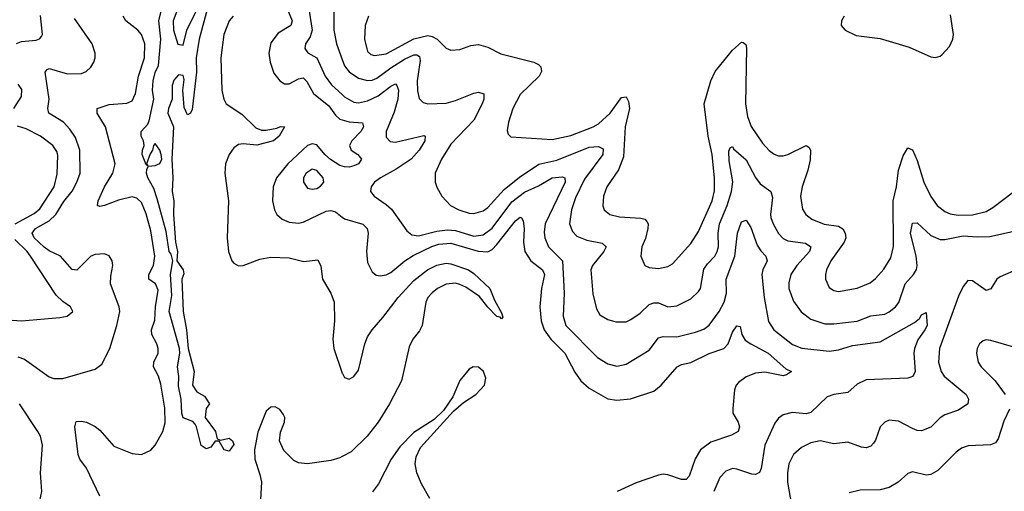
# Model space of a CAD drawing. Header units: inches. Extents: x 1843162 to 1959474, y 907081 to 1016326.
# Tile 340 of 656: x 1938603 to 1942868, y 943271 to 945315. Entities that reach past the tile are written whole.
import ezdxf

# ---------------------------------------------------------------- set-up
doc = ezdxf.new("R2010")
doc.units = ezdxf.units.IN
doc.header["$MEASUREMENT"] = 0
doc.layers.add('B9934', color=7, linetype='Continuous')
doc.layers.add('B9944', color=7, linetype='Continuous')

msp = doc.modelspace()

# ---------------------------------------------------------------- linework, layer by layer
at = {"layer": 'B9934', "color": 5}
for points, elevation in [([(1939370, 945526), (1939361, 945499), (1939350, 945488), (1939340.9, 945459.1), (1939305.8, 945414.2), (1939267.4, 945310), (1939268.9, 945270), (1939288.3, 945208.3), (1939310, 945204.7), (1939327, 945270), (1939370, 945358), (1939380.7, 945390), (1939383.7, 945410)], 460), ([(1939870, 944666.6), (1939843.2, 944650), (1939832.4, 944630), (1939831.5, 944610), (1939850, 944584.4), (1939870, 944580.2), (1939890, 944583.8), (1939906.4, 944593.6), (1939919.7, 944610), (1939917.4, 944630), (1939890, 944660.8)], 540)]:
    msp.add_lwpolyline(points, close=True, dxfattribs=dict(at, elevation=elevation))
for points, elevation in [([(1940000, 945524.5), (1939990, 945517.7), (1939923.8, 945490), (1939895.6, 945464.4), (1939868.8, 945430), (1939859.2, 945410), (1939853.9, 945370), (1939869.2, 945270), (1939860.2, 945239.8), (1939841.4, 945210), (1939837.2, 945190), (1939850.8, 945170.8), (1939890, 945149.4), (1939926.1, 945070), (1939953.1, 945033.1), (1940000, 944989.9)], 540), ([(1939415.6, 945364.4), (1939379.5, 945230), (1939367.7, 945150), (1939367.9, 945087.9), (1939350, 944926), (1939342, 944910), (1939330, 944902), (1939314.6, 944934.6), (1939309.6, 945009.6), (1939315.6, 945055.6), (1939310, 945073.2), (1939290, 945076.2), (1939270, 945052.7), (1939262.6, 945030), (1939263.7, 944970), (1939247.2, 944930), (1939244.6, 944910), (1939268.7, 944850), (1939261.3, 944710), (1939266, 944630), (1939263.6, 944570), (1939270.3, 944530.3), (1939268.7, 944470), (1939278, 944350), (1939286, 944310), (1939282.8, 944270), (1939311, 944230), (1939313.7, 944213.7), (1939304.9, 944190), (1939310.4, 944050), (1939325.5, 943970), (1939332.2, 943890), (1939358.8, 943790), (1939351.3, 943730), (1939370, 943702), (1939403.6, 943683.6), (1939424.7, 943650), (1939410.9, 943629.1), (1939406, 943590), (1939451, 943530), (1939458, 943498), (1939472, 943492), (1939510, 943501), (1939524.7, 943490), (1939530, 943474), (1939510, 943444), (1939488, 943450), (1939467.3, 943487.3), (1939450, 943488), (1939430, 943462), (1939410, 943455.3), (1939389.3, 943469.3), (1939369, 943550), (1939362, 943562), (1939352.7, 943572.7), (1939310, 943589.2), (1939305.6, 943610), (1939302.6, 943670), (1939290, 943726), (1939291.7, 943768.3), (1939286.6, 943810), (1939296.2, 943870), (1939294.5, 943890), (1939249.9, 944050), (1939260.9, 944119.1), (1939255.6, 944210), (1939266, 944270), (1939258.7, 944298.7), (1939250, 944309.5), (1939237.1, 944397.1), (1939198.7, 944538.7), (1939183.4, 944583.4), (1939157.6, 944630), (1939152.3, 944650), (1939153.2, 944666.8), (1939160.2, 944679.8), (1939190, 944683), (1939210, 944691), (1939217.6, 944710), (1939215.6, 944730), (1939210, 944748.7), (1939190, 944778), (1939182, 944770), (1939178, 944750), (1939167.1, 944732.9), (1939152, 944690), (1939158, 944682), (1939150, 944686), (1939133.2, 944730), (1939134, 944750), (1939141.2, 944770), (1939139.3, 944790), (1939128.7, 944810), (1939129, 944830), (1939157.8, 944862.2), (1939164.1, 944875.9), (1939183.9, 944970), (1939177.8, 945010), (1939180.7, 945050), (1939190, 945086), (1939204.1, 945115.9), (1939213.8, 945230), (1939206, 945310), (1939243.7, 945470)], 460), ([(1939742.4, 945410), (1939783.3, 945310), (1939777, 945290), (1939723, 945257), (1939690, 945214.5), (1939681.5, 945170), (1939687.3, 945130), (1939703.6, 945083.6), (1939730, 945049.4), (1939750, 945037.1), (1939770, 945036.1), (1939810, 945058.5), (1939830, 945063.2), (1939846.2, 945046.2), (1939874.7, 944994.7), (1939941.3, 944941.3), (1939970, 944900.7), (1939990, 944883.1), (1940000, 944880.2)], 520), ([(1940000, 945410.2), (1939999.7, 945410), (1939981.3, 945390), (1939963.6, 945350), (1939963.4, 945270), (1939974.4, 945210), (1940000, 945141.6)], 560), ([(1938588, 945212), (1938610, 945219.8), (1938673.4, 945226.6), (1938687.9, 945232.1), (1938697.5, 945242.5), (1938701.7, 945250), (1938693, 945333)], 540), ([(1938594.2, 943854.2), (1938623, 943843), (1938730, 943766.8), (1938750, 943759.8), (1938790, 943759.3), (1938930, 943800.7), (1938958.8, 943821.2), (1938993.7, 943890), (1939023.7, 943990), (1939035.8, 944050), (1939033.9, 944070), (1938995.5, 944170), (1938996.7, 944203.3), (1939006.2, 944250), (1939003.1, 944270), (1938990.5, 944290.6), (1938970, 944299.3), (1938930, 944297.3), (1938910, 944289.8), (1938850.6, 944229.4), (1938830, 944231.7), (1938778.7, 944290), (1938730, 944312.4), (1938708.4, 944328.4), (1938664.7, 944370), (1938657.1, 944390), (1938670.5, 944410), (1938730, 944443), (1938759.1, 944470), (1938793.6, 944526.4), (1938830, 944570.9), (1938850.7, 944610), (1938864.8, 944650), (1938862.5, 944750), (1938844, 944804), (1938820.3, 944840.3), (1938792.5, 944870), (1938729.1, 944910), (1938723.8, 944930), (1938729.5, 944970.5), (1938712.7, 945087.3), (1938720.9, 945099.1), (1938730, 945103.5), (1938810, 945080.8), (1938870, 945081.4), (1938890.4, 945089.6), (1938910.9, 945109.1), (1938923.7, 945130), (1938929, 945150), (1938929.8, 945170.2), (1938916.3, 945210), (1938839.4, 945319.4)], 520), ([(1938949.9, 943250), (1938891.5, 943371.5), (1938863.4, 943410), (1938855.5, 943430), (1938840.7, 943550), (1938846.9, 943573.1), (1938870, 943575.1), (1938891.7, 943570), (1938930, 943551.4), (1938950, 943535.7), (1939010, 943466), (1939090, 943434.6), (1939130, 943430.1), (1939170, 943449.6), (1939190, 943470.8), (1939222.3, 943530), (1939232.3, 943567.7), (1939231.1, 943631.1), (1939214.4, 943734.4), (1939203.4, 943770), (1939182.6, 943810), (1939184, 943830), (1939202.4, 943870), (1939202.9, 943890), (1939197.1, 943910), (1939175.5, 943950), (1939174.1, 943970), (1939188, 944012), (1939191.1, 944070), (1939202.3, 944142.3), (1939190.4, 944170.4), (1939161.7, 944190), (1939162.1, 944210), (1939182.9, 944250), (1939187.8, 944290), (1939170, 944399.8), (1939150, 944472.7), (1939130, 944522.4), (1939110, 944541.6), (1939090, 944546.9), (1939030, 944532.2), (1938969.9, 944509.9), (1938950, 944505.4), (1938939.3, 944510), (1938942.8, 944530), (1938969.2, 944590), (1939006.3, 944650), (1939015.7, 944690), (1938974.9, 944850), (1938938.8, 944910), (1938938.4, 944930), (1938990, 944947.8), (1939066.6, 944953.4), (1939090, 944963.7), (1939104.3, 944995.6), (1939117.3, 945070), (1939143.2, 945150), (1939144.5, 945210), (1939130.3, 945250), (1939113.8, 945270), (1939062.4, 945310), (1939050.9, 945330)], 480), ([(1939528, 945330), (1939509.7, 945310.3), (1939486.3, 945250), (1939474.1, 945150), (1939478.9, 945010), (1939486.8, 944970), (1939496.3, 944950), (1939565.3, 944905.3), (1939625.7, 944845.7), (1939650, 944836.6), (1939670, 944835.5), (1939715.8, 944844.2), (1939732.2, 944852.2), (1939750.2, 944850), (1939726.6, 944810), (1939702.3, 944790), (1939630, 944770.7), (1939570, 944776.6), (1939550, 944773.5), (1939530, 944759.1), (1939510, 944729.8), (1939494.6, 944690), (1939490.6, 944650), (1939506.8, 944530), (1939502, 944370), (1939507.2, 944310), (1939521.2, 944270), (1939530, 944259.3), (1939550, 944248.6), (1939570, 944249.7), (1939643.5, 944276.5), (1939690, 944286.2), (1939770, 944283.2), (1939832.9, 944267.1), (1939893.5, 944273.5), (1939906.8, 944246.8), (1939914.7, 944190), (1939950.7, 944130), (1939964.6, 944090), (1939966.8, 944010), (1939959.1, 943930), (1939963.8, 943890), (1940000, 943782.8)], 480), ([(1938577.3, 944930), (1938610, 944982.4), (1938612.3, 945012.3), (1938595.2, 945035.2)], 540), ([(1938582.5, 944430), (1938664.7, 944475.3), (1938690, 944494.6), (1938752.3, 944590), (1938765.4, 944645.4), (1938768.3, 944728.3), (1938763.9, 944743.9), (1938745.6, 944770), (1938693.3, 944810), (1938630, 944842.4), (1938592.7, 944852.7)], 540), ([(1940000, 944680.1), (1939990, 944683.4), (1939949.2, 944709.2), (1939925, 944730), (1939890, 944772.2), (1939870, 944777.1), (1939850, 944769.5), (1939763.6, 944690), (1939715.4, 944630), (1939700.4, 944590), (1939697.8, 944530), (1939705.9, 944490), (1939717.1, 944470), (1939740.3, 944450), (1939770, 944436.8), (1939810, 944432.5), (1939830, 944437), (1939930, 944485.6), (1939950, 944488.4), (1939970, 944482.7), (1940000, 944459.3)], 520), ([(1938550, 944013.2), (1938610, 944009.3), (1938776.6, 944023.4), (1938808.7, 944030), (1938833.2, 944050), (1938822.7, 944070), (1938790, 944093), (1938760.9, 944120.9), (1938649.9, 944290), (1938635.3, 944310), (1938581.6, 944361.6)], 540), ([(1938590, 943149), (1938610, 943153), (1938643.5, 943170), (1938667.7, 943192.3), (1938689.1, 943230), (1938698.1, 943270), (1938692.3, 943350), (1938701.9, 943470), (1938692.2, 943510), (1938680.9, 943530), (1938601.7, 943650)], 520), ([(1940000, 943420.9), (1939990, 943415.4), (1939950, 943404.1), (1939850, 943389.7), (1939810, 943394.5), (1939790, 943404.6), (1939746.8, 943446.8), (1939727.6, 943490), (1939732.7, 943527.3), (1939750.4, 943570), (1939750.9, 943590), (1939744.3, 943604.3), (1939730, 943625.1), (1939710, 943636.4), (1939690, 943635.4), (1939670, 943617.4), (1939633.6, 943526.4), (1939619.6, 943450), (1939620.7, 943410), (1939643.5, 943343.5), (1939650.1, 943310), (1939644, 943210)], 480)]:
    msp.add_lwpolyline(points, dxfattribs=dict(at, elevation=elevation))
at = {"layer": 'B9944', "color": 5}
for points, elevation in [([(1940113.5, 945330), (1940099, 945290), (1940096.6, 945230), (1940110, 945177.4), (1940124, 945164), (1940139.2, 945159.2), (1940190, 945167.2), (1940310, 945231.3), (1940370, 945245.9), (1940390, 945242.2), (1940411.1, 945231.1), (1940450, 945192), (1940470, 945183.1), (1940510, 945186), (1940557.1, 945202.9), (1940590, 945207.4), (1940630, 945196), (1940686.7, 945166.7), (1940830.1, 945130.1), (1940850, 945121.3), (1940860.2, 945110), (1940862.5, 945090), (1940852.4, 945070), (1940770.2, 944990), (1940738.6, 944930), (1940719.6, 944870), (1940714.9, 944834.9), (1940718, 944818), (1940730, 944806.4), (1940910, 944795.3), (1940990, 944812.5), (1941087.6, 944850), (1941110, 944863.3), (1941160.5, 944910), (1941210, 944977.3), (1941230, 944981.1), (1941240.6, 944960.6), (1941244.1, 944930), (1941225.2, 944850), (1941218.9, 944721.1), (1941196.1, 944663.9), (1941146.2, 944590), (1941132, 944550), (1941128.5, 944508.5), (1941134.3, 944490), (1941159.1, 944470), (1941201, 944461), (1941294.1, 944454.1), (1941310.1, 944450.1), (1941319.6, 944439.6), (1941325, 944430), (1941324.1, 944410), (1941313.4, 944366.6), (1941297.6, 944330), (1941293.1, 944290), (1941310.7, 944250), (1941330, 944241.1), (1941370, 944236.5), (1941410, 944245.7), (1941430, 944256.5), (1941510, 944344.7), (1941543.8, 944396.2), (1941602.4, 944530), (1941612.3, 944572.3), (1941612.4, 944627.6), (1941602.4, 944730), (1941585.3, 944810), (1941567.7, 944950), (1941596.1, 945050), (1941614.9, 945090), (1941690, 945182.7), (1941730, 945217.4), (1941736.3, 945216.3), (1941747.8, 945207.7), (1941751.2, 945191.2), (1941746.9, 944950), (1941755.7, 944895.7), (1941771.9, 944851.9), (1941820.1, 944780.1), (1941850, 944747.2), (1941871.4, 944731.4), (1941890, 944725.4), (1941910, 944725.3), (1941930, 944730.1), (1942010, 944768.9), (1942021.8, 944761.8), (1942029.2, 944749.2), (1942027.3, 944707.3), (1942017.3, 944662.7), (1941992.1, 944590), (1941985, 944550), (1941993.3, 944493.3), (1942008.2, 944470), (1942034.3, 944450), (1942088, 944428), (1942150, 944419.8), (1942168.6, 944408.6), (1942178.9, 944390), (1942180.9, 944370), (1942175, 944350), (1942115.9, 944270), (1942097.8, 944230), (1942093.7, 944210), (1942093.4, 944190), (1942110, 944154.4), (1942130, 944140.9), (1942150, 944137.3), (1942230, 944151.1), (1942286.3, 944173.7), (1942310, 944192.9), (1942345.9, 944234.1), (1942377, 944283), (1942388.6, 944331.4), (1942386.2, 944530), (1942400.5, 944590), (1942410, 944663.1), (1942430, 944725.3), (1942450, 944759.3), (1942470, 944750.4), (1942490, 944704.4), (1942519.6, 944610), (1942550, 944548.1), (1942577.1, 944510), (1942610, 944483.8), (1942633.2, 944473.1), (1942667.8, 944467.8), (1942730, 944468.4), (1942790, 944484), (1942818.7, 944501.3), (1942950, 944600.7)], 580), ([(1942174, 945330), (1942162.8, 945310), (1942161, 945290), (1942178, 945270), (1942226.6, 945246.6), (1942330, 945233.4), (1942370, 945222.3), (1942455.9, 945195.9), (1942550, 945154), (1942570, 945150.8), (1942590, 945156), (1942597.5, 945162.5), (1942630, 945198.8), (1942645.1, 945230), (1942647.6, 945250), (1942635.5, 945335.5)], 620), ([(1940000, 945141.6), (1940010, 945114.9), (1940030, 945088.8), (1940070, 945060.7), (1940110, 945050.6), (1940130, 945053.1), (1940150, 945061.3), (1940210, 945106.5), (1940270, 945144.3), (1940310, 945163.1), (1940322.9, 945162.9), (1940334.9, 945154.9), (1940337.3, 945137.3), (1940324.7, 945050), (1940325.8, 945005.8), (1940333.8, 944973.8), (1940350, 944955.2), (1940370, 944949.5), (1940450, 944953.4), (1940490, 944964), (1940570, 944996.3), (1940590, 945000.7), (1940612.8, 944992.8), (1940613.2, 944970), (1940605.7, 944950), (1940570, 944879.8), (1940470, 944775), (1940430.2, 944710), (1940402.8, 944650), (1940403.1, 944610), (1940409.3, 944589.3), (1940431.6, 944550), (1940468.8, 944510), (1940504.9, 944490), (1940550, 944475.9), (1940570, 944474.4), (1940610, 944485.8), (1940630, 944501.1), (1940701.6, 944578.4), (1940768.2, 944631.8), (1940851.4, 944688.6), (1940930, 944706.2), (1941070, 944762.7), (1941110, 944765.7), (1941130, 944754.6), (1941129.4, 944730), (1941050, 944623.4), (1941010, 944543.1), (1940992.5, 944490), (1940983.9, 944430), (1940996.7, 944396.7), (1941016.8, 944376.8), (1941059.3, 944359.3), (1941126.4, 944346.4), (1941143.6, 944330), (1941133, 944310), (1941084, 944250), (1941076.6, 944230), (1941086.2, 944126.2), (1941102, 944062), (1941116.2, 944036.2), (1941150, 944014.6), (1941185.5, 944005.5), (1941230, 944005.8), (1941250, 944015.5), (1941290, 944042.2), (1941330, 944080.5), (1941350, 944087.7), (1941370, 944087), (1941410, 944070.9), (1941450, 944073.9), (1941510, 944105.4), (1941543.7, 944136.3), (1941552, 944150), (1941567.1, 944232.9), (1941582.7, 944257.3), (1941613.7, 944290), (1941624.1, 944310), (1941629.5, 944330.5), (1941628.2, 944390), (1941633.7, 944430), (1941667.9, 944510), (1941686.2, 944570), (1941691.5, 944611.5), (1941676.3, 944703.7), (1941675.2, 944744.8), (1941680.8, 944759.2), (1941690, 944765.3), (1941695.6, 944755.6), (1941750, 944707), (1941790, 944631), (1941810, 944604), (1941856.9, 944570), (1941864.4, 944544.4), (1941855, 944470), (1941857.1, 944457.1), (1941866.1, 944430), (1941890, 944388.2), (1941910, 944367.1), (1941930, 944356.4), (1942006.2, 944346.2), (1942030.1, 944330.1), (1942024.7, 944310), (1941969.5, 944250), (1941942.8, 944210), (1941934.1, 944174.1), (1941935.3, 944150), (1941954.4, 944094.4), (1941988.7, 944048.7), (1942030, 944016.1), (1942090, 943997), (1942130, 943996.1), (1942230, 944007.5), (1942290, 944031.6), (1942350, 944038.3), (1942370, 944047.9), (1942396.5, 944070), (1942410.7, 944089.3), (1942438.5, 944170), (1942474.7, 944210), (1942488.1, 944231.9), (1942490.8, 944250), (1942486, 944290), (1942461.1, 944390), (1942470, 944432.4), (1942490, 944434.9), (1942550, 944378.9), (1942590, 944362.1), (1942610, 944361.6), (1942690, 944378.6), (1942750, 944373), (1942804.8, 944375.2), (1942902.9, 944397.1)], 560), ([(1940000, 944989.9), (1940010, 944980.7), (1940050, 944956.9), (1940070, 944954.6), (1940110, 944962.4), (1940155, 944985), (1940210, 945027.1), (1940230, 945036.3), (1940236.6, 945030), (1940243.3, 945010), (1940241.1, 944970), (1940225.5, 944914.5), (1940190.2, 944830.2), (1940190, 944806), (1940206.8, 944786.8), (1940230, 944783.7), (1940353.3, 944813.3), (1940359.1, 944810), (1940357.8, 944790), (1940333.3, 944750), (1940298.3, 944710), (1940233.3, 944666.7), (1940164.9, 944630), (1940139.6, 944610), (1940124.6, 944590), (1940122, 944570), (1940137.6, 944550), (1940190, 944514.4), (1940213.1, 944493.1), (1940279, 944399), (1940302, 944382), (1940330, 944378.1), (1940410, 944398.8), (1940456.1, 944403.9), (1940490, 944401.3), (1940570, 944376.1), (1940610, 944383), (1940650, 944410.6), (1940735.2, 944524.8), (1940790, 944567.9), (1940850, 944595.3), (1940910, 944629.6), (1940953.2, 944633.2), (1940963.8, 944630), (1940966.1, 944610), (1940878.5, 944430), (1940874.2, 944394.2), (1940876.9, 944370), (1940893, 944330), (1940954.5, 944270), (1940961.1, 944130), (1940957.4, 944030), (1940968.7, 943990), (1941105.6, 943850), (1941150, 943823), (1941190, 943813.4), (1941230, 943822.3), (1941330, 943882.6), (1941370, 943935.8), (1941390, 943941.6), (1941450, 943940.8), (1941530, 943960.1), (1941565.9, 943974.1), (1941590, 943991.1), (1941632.7, 944050), (1941654.4, 944090), (1941664.1, 944130), (1941663.8, 944190), (1941700.3, 944290), (1941712.8, 944390), (1941730, 944439.3), (1941750, 944445.7), (1941770, 944414.3), (1941797.9, 944337.9), (1941813, 944313), (1941834.7, 944290), (1941841, 944270), (1941821.7, 944230), (1941818.2, 944210), (1941827.3, 944110), (1941847.1, 944007.1), (1941870.1, 943970.1), (1941950, 943907.6), (1941991.4, 943891.4), (1942110, 943878.1), (1942150, 943883.3), (1942210, 943902.7), (1942330, 943919.2), (1942478.4, 944001.6), (1942501, 944019), (1942510, 944035.5), (1942530, 944046), (1942533.3, 943990), (1942524.2, 943970), (1942493.1, 943926.9), (1942478.7, 943890), (1942475.9, 943870), (1942482, 943790), (1942472.3, 943767.7), (1942450, 943761.6), (1942270, 943754.3), (1942230, 943734.9), (1942190, 943699.4), (1942129.6, 943690.4), (1942100.7, 943679.4), (1942030, 943612.2), (1942010, 943606.9), (1941948.5, 943611.5), (1941910, 943602), (1941890, 943588), (1941873.7, 943566.3), (1941830.1, 943470), (1941815, 943370), (1941807.8, 943352.2), (1941790, 943343.7), (1941774.4, 943345.6), (1941710, 943367.3), (1941690, 943368.9), (1941661.8, 943358.2), (1941635.6, 943330), (1941609.6, 943270.4)], 540), ([(1940000, 944880.2), (1940030, 944871.6), (1940088, 944868), (1940091.3, 944850), (1940080.1, 944830), (1940041.4, 944790), (1940031.1, 944770), (1940038, 944750), (1940067.4, 944730), (1940082.8, 944710), (1940070.2, 944690), (1940050, 944680.7), (1940030, 944675.4), (1940010, 944676.7), (1940000, 944680.1)], 520), ([(1940000, 944459.3), (1940010, 944451.4), (1940088.8, 944428.8), (1940107.2, 944410), (1940112.7, 944390), (1940104.3, 944310), (1940110, 944263), (1940130, 944222.6), (1940147.4, 944207.4), (1940164.1, 944204.1), (1940190, 944208.3), (1940210, 944218.7), (1940270.4, 944269.6), (1940307.2, 944292.8), (1940388.5, 944331.5), (1940418.8, 944341.2), (1940470, 944346), (1940588.8, 944311.2), (1940631.3, 944308.7), (1940650, 944318.9), (1940670, 944340.1), (1940750, 944443.2), (1940770, 944459.1), (1940776, 944456), (1940783, 944443), (1940788.3, 944410), (1940785.1, 944350), (1940791.1, 944310), (1940817.4, 944270), (1940867.5, 944230), (1940875.5, 944210), (1940863.7, 944150), (1940856.4, 944070), (1940862, 944010), (1940875.1, 943970), (1940903, 943930), (1940964.5, 943870), (1941007.2, 943787.2), (1941033.7, 943750), (1941070, 943718), (1941151.2, 943671.2), (1941190, 943665.6), (1941248.2, 943671.8), (1941350, 943704.8), (1941382, 943730), (1941451, 943810), (1941470, 943820.1), (1941510, 943829.5), (1941590, 943868.1), (1941652.6, 943890), (1941671.6, 943910), (1941690, 943960.3), (1941710, 943988.5), (1941724.5, 943984.5), (1941730.9, 943950), (1941746, 943926), (1941769.3, 943909.3), (1941845.4, 943870), (1941922, 943802), (1941946.8, 943790), (1941924.9, 943775.1), (1941910, 943771.5), (1941830, 943787.4), (1941790, 943782.6), (1941750, 943766.4), (1941717.1, 943742.9), (1941706.6, 943730), (1941699.5, 943710), (1941691.7, 943630), (1941691.9, 943610), (1941715.2, 943570), (1941721.5, 943550), (1941715.8, 943530), (1941686.6, 943513.4), (1941596.5, 943483.5), (1941552.2, 943450), (1941529.2, 943410.8), (1941503.2, 943336.8), (1941490, 943321.2), (1941470, 943321.6), (1941410, 943342.1), (1941390, 943344.3), (1941370, 943340.2), (1941272.8, 943307.2), (1941190.5, 943270)], 520), ([(1940000, 943782.8), (1940000.7, 943780.7), (1940010, 943763.6), (1940030, 943756.2), (1940050, 943767.7), (1940070, 943795), (1940097.7, 943910), (1940110, 943940.8), (1940128.8, 943970), (1940176.3, 944023.7), (1940242.5, 944110), (1940310, 944184), (1940369.1, 944230), (1940410, 944250.5), (1940450, 944259.3), (1940470, 944257.2), (1940547.5, 944230), (1940570, 944214.4), (1940639.7, 944150), (1940659, 944099), (1940690, 944044), (1940695.1, 944024.9), (1940690, 944018), (1940684.7, 944024.8), (1940670, 944028.7), (1940630, 944068.8), (1940594.6, 944114.6), (1940535.8, 944155.8), (1940510, 944167.4), (1940490, 944172.2), (1940450, 944168.2), (1940412.3, 944150), (1940390, 944131.4), (1940370.9, 944110), (1940361.4, 944090), (1940346.7, 943990), (1940334.4, 943965.6), (1940306, 943930), (1940290, 943896.9), (1940256.4, 943750), (1940205.1, 943650), (1940156.2, 943570), (1940108.2, 943510), (1940038.1, 943441.9), (1940000, 943420.9)], 480), ([(1942930, 944235.1), (1942850, 944200.4), (1942835.3, 944190), (1942810, 944147.6), (1942790, 944140.5), (1942730, 944183.1), (1942710, 944184.2), (1942690, 944158.7), (1942670, 944116.9), (1942587.4, 943890), (1942583.7, 943830), (1942594.4, 943790), (1942607.9, 943770), (1942702.7, 943690), (1942713.5, 943670), (1942710.1, 943649.9), (1942670, 943622.4), (1942610, 943602.5), (1942590.7, 943589.3), (1942550, 943548.5), (1942510, 943532.8), (1942490, 943534.6), (1942470, 943542.5), (1942410, 943575.1), (1942370, 943579.2), (1942350, 943571), (1942330, 943549.6), (1942310, 943491.8), (1942301.3, 943478.7), (1942290, 943466.2), (1942270, 943458.8), (1942250, 943461.6), (1942190, 943483.1), (1942130, 943476.4), (1942070, 943489.8), (1942030, 943481.4), (1941990, 943460.2), (1941954.2, 943430), (1941934.6, 943390), (1941928.7, 943350), (1941929.5, 943310), (1941946.2, 943210)], 560), ([(1942910, 943895.7), (1942810, 943924.4), (1942790, 943926.6), (1942776.9, 943923.1), (1942760.3, 943910), (1942750.3, 943890), (1942747.9, 943870), (1942755.3, 943830), (1942767.6, 943810), (1942828.9, 943748.9), (1942871.8, 943690)], 580), ([(1940379.3, 943239.3), (1940342.9, 943302.9), (1940322.8, 943350), (1940315.4, 943390), (1940320.6, 943419.4), (1940339.5, 943460.5), (1940482, 943618), (1940524.9, 943655.1), (1940579.1, 943690), (1940616.8, 943730), (1940621.6, 943761.6), (1940612.2, 943790), (1940590, 943808), (1940567.3, 943810), (1940550, 943800.5), (1940510, 943751.3), (1940479.7, 943680.3), (1940438.9, 943621.1), (1940398.5, 943581.5), (1940310, 943525.5), (1940250, 943463.5), (1940211.8, 943410), (1940156.3, 943303.7), (1940131.1, 943268.9)], 520), ([(1942890, 943627.3), (1942865.9, 943574.1), (1942842.1, 943497.9), (1942830, 943480.4), (1942807.6, 943472.4), (1942711.8, 943468.2), (1942683, 943457), (1942659.5, 943440.5), (1942579.8, 943360.2), (1942550, 943343.2), (1942530, 943341.2), (1942470, 943355.6), (1942450, 943348.4), (1942407.6, 943310), (1942370, 943286.6), (1942330, 943277.2), (1942243.9, 943276.1), (1942196.1, 943263.9)], 580)]:
    msp.add_lwpolyline(points, dxfattribs=dict(at, elevation=elevation))

doc.saveas('drawing.dxf')
